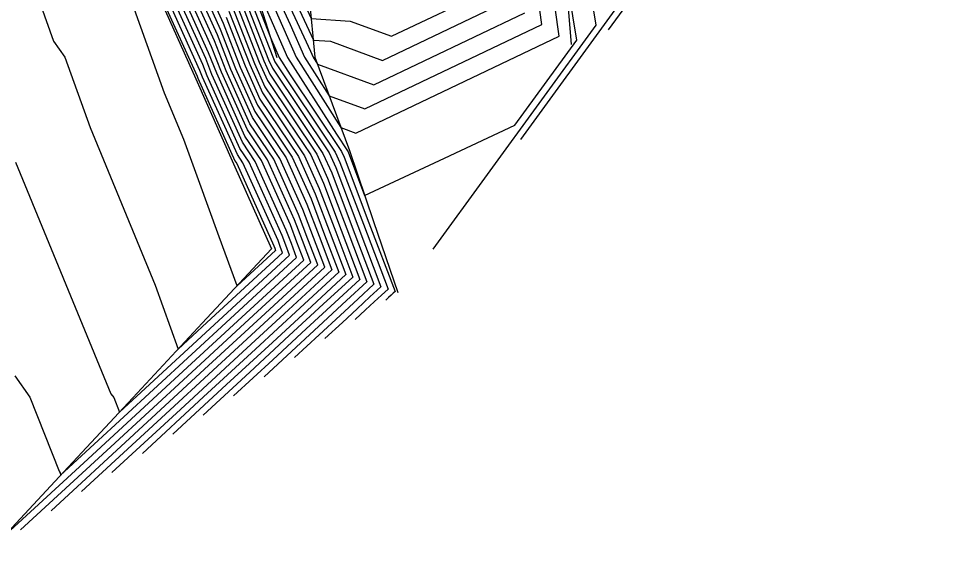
# Model space of a CAD drawing. Extents: x 2188792 to 2191981, y 386090 to 389710.
# Drawn here: x 2190663.5 to 2190746.5, y 387896 to 387943.5 of the extents above; entities that cross this region are included whole.
import ezdxf

# ---------------------------------------------------------------- set-up
doc = ezdxf.new("R2010")
doc.units = 0
for name, color, linetype in [('DTM Contours Major', 7, 'Continuous'), ('DTM Contours Minor', 7, 'Continuous'), ('PH Exist DTM Breakline', 7, 'Continuous')]:
    doc.layers.add(name, color=color, linetype=linetype)

msp = doc.modelspace()

# ---------------------------------------------------------------- linework, layer by layer
at = {"layer": 'DTM Contours Major'}
for points in [[(2190686.191, 387945.403), (2190688.536, 387940.045), (2190692.566, 387933.718), (2190693.907, 387933.223), (2190712.211, 387941.939), (2190711.13, 387949.634)], [(2190680.285, 387946.854), (2190681.964, 387943.123), (2190683.507, 387939.163), (2190685.049, 387935.735), (2190688.179, 387931.059), (2190689.877, 387927.294), (2190691.097, 387924.075), (2190692.378, 387920.697), (2190688.886, 387917.477), (2190684.868, 387913.772), (2190680.193, 387909.461), (2190674.688, 387904.384)], [(2190689.214, 387921.791), (2190688.602, 387923.406), (2190688.018, 387924.947), (2190685.405, 387930.741), (2190683.922, 387932.956), (2190681.381, 387938.606), (2190680.657, 387940.464), (2190678.042, 387946.276)], [(2190683.271, 387945.781), (2190685.633, 387939.719), (2190686.175, 387938.514), (2190690.953, 387931.378), (2190691.736, 387929.642), (2190693.593, 387924.743), (2190695.541, 387919.604), (2190694.129, 387918.301), (2190692.503, 387916.802), (2190690.612, 387915.058), (2190688.384, 387913.004)], [(2190662.042, 387896.734), (2190669.775, 387903.864), (2190677.233, 387910.742), (2190683.644, 387916.654), (2190689.214, 387921.791)]]:
    msp.add_lwpolyline(points, dxfattribs=at)
at = {"layer": 'DTM Contours Minor'}
for points in [[(2190687.949, 387922.228), (2190687.604, 387923.139), (2190687.274, 387924.008), (2190684.296, 387930.614), (2190683.471, 387931.845), (2190680.531, 387938.384), (2190680.135, 387939.401), (2190677.145, 387946.045), (2190674.127, 387952.751), (2190673.675, 387954.326), (2190671.285, 387961.696), (2190670.998, 387962.544), (2190668.586, 387969.983), (2190668.416, 387971.272), (2190666.095, 387978.432), (2190665.551, 387979.354), (2190665.052, 387987.67), (2190664.81, 387988.42), (2190664.304, 387996.847), (2190664.23, 387998.067), (2190664.222, 387998.814), (2190663.715, 388007.271), (2190663.709, 388008.036), (2190663.205, 388016.452)], [(2190687.316, 387922.447), (2190687.104, 387923.005), (2190686.903, 387923.538), (2190683.741, 387930.55), (2190683.246, 387931.289), (2190680.106, 387938.273), (2190679.873, 387938.869), (2190676.696, 387945.93), (2190673.49, 387953.056), (2190673.238, 387953.931), (2190670.685, 387961.805), (2190670.526, 387962.276), (2190667.96, 387970.188), (2190667.866, 387970.905), (2190665.35, 387978.662), (2190665.048, 387979.175), (2190664.518, 387988.015), (2190664.383, 387988.431), (2190663.85, 387997.334), (2190663.808, 387998.011), (2190663.804, 387998.427), (2190663.269, 388007.345)], [(2190663.395, 387997.82), (2190663.957, 387988.443), (2190663.984, 387988.36), (2190664.546, 387978.995), (2190664.606, 387978.892), (2190667.315, 387970.537), (2190667.334, 387970.394), (2190670.053, 387962.008), (2190670.085, 387961.914), (2190672.802, 387953.535), (2190672.852, 387953.36), (2190676.247, 387945.814), (2190679.612, 387938.337), (2190679.68, 387938.161), (2190683.021, 387930.733), (2190683.186, 387930.486), (2190686.531, 387923.069), (2190686.605, 387922.872), (2190686.684, 387922.665), (2190683.211, 387919.463)], [(2190683.211, 387919.463), (2190681.608, 387923.869), (2190679.738, 387929.007), (2190678.42, 387932.631), (2190676.694, 387936.817), (2190673.993, 387944.347), (2190673.743, 387944.705), (2190671.034, 387952.337), (2190670.868, 387952.571), (2190668.214, 387960.756), (2190668.047, 387960.991), (2190667.879, 387961.227), (2190665.225, 387969.41), (2190665.098, 387969.733), (2190662.445, 387977.916)], [(2190661.341, 387956.026), (2190663.581, 387949.118), (2190664.412, 387947.948), (2190666.699, 387941.503), (2190667.699, 387940.072), (2190669.98, 387933.713), (2190675.831, 387919.519), (2190677.919, 387913.78), (2190680.499, 387916.16), (2190687.316, 387922.447)], [(2190685.441, 387948.561), (2190688.012, 387942.999), (2190689.3, 387940.056), (2190691.514, 387936.58), (2190694.711, 387935.402), (2190710.666, 387942.999), (2190709.724, 387949.706)], [(2190686.556, 387949.22), (2190690.083, 387941.591), (2190691.626, 387941.489), (2190696.32, 387939.758), (2190707.576, 387945.118)], [(2190687.114, 387949.55), (2190689.893, 387943.538), (2190693.41, 387943.306), (2190697.125, 387941.937), (2190706.031, 387946.178)], [(2190685.999, 387948.89), (2190689.833, 387940.595), (2190690.065, 387940.067), (2190690.462, 387939.443), (2190695.516, 387937.58), (2190709.121, 387944.059)], [(2190714.593, 387948.605), (2190715.512, 387942.955), (2190700.829, 387922.785)], [(2190684.37, 387947.807), (2190687.772, 387940.034), (2190692.166, 387933.135), (2190693.172, 387931.633), (2190693.223, 387931.52), (2190694.704, 387927.613), (2190701.895, 387930.972), (2190708.234, 387933.932), (2190713.804, 387941.584), (2190712.729, 387948.192)], [(2190679.836, 387946.738), (2190681.703, 387942.591), (2190683.082, 387939.051), (2190684.823, 387935.179), (2190687.624, 387930.996), (2190689.505, 387926.825), (2190690.598, 387923.941), (2190691.745, 387920.916), (2190687.838, 387917.313), (2190683.341, 387913.166), (2190678.11, 387908.342), (2190671.948, 387902.66)], [(2190683.793, 387946.844), (2190686.484, 387939.941), (2190686.626, 387939.625), (2190692.062, 387931.505), (2190692.479, 387930.581), (2190694.591, 387925.01), (2190696.807, 387919.166), (2190696.226, 387918.631), (2190695.557, 387918.014), (2190694.779, 387917.297), (2190693.863, 387916.452)], [(2190684.055, 387947.376), (2190686.214, 387941.835), (2190687.007, 387940.023), (2190687.994, 387938.474), (2190692.617, 387931.569), (2190692.851, 387931.051), (2190695.09, 387925.144), (2190697.439, 387918.948), (2190697.274, 387918.795), (2190697.084, 387918.62), (2190696.862, 387918.416), (2190696.602, 387918.176)], [(2190663.731, 387897.488), (2190671.859, 387904.984), (2190678.76, 387911.348), (2190684.692, 387916.819), (2190689.847, 387921.572), (2190689.101, 387923.54), (2190688.39, 387925.416), (2190685.96, 387930.805), (2190684.147, 387933.512), (2190681.807, 387938.718), (2190680.919, 387940.996), (2190678.491, 387946.392)], [(2190666.47, 387899.212), (2190673.942, 387906.103), (2190680.287, 387911.954), (2190685.741, 387916.983), (2190690.48, 387921.353), (2190689.6, 387923.674), (2190688.761, 387925.886), (2190686.515, 387930.868), (2190684.373, 387934.068), (2190682.232, 387938.829), (2190681.18, 387941.527), (2190678.939, 387946.507)], [(2190669.209, 387900.936), (2190676.026, 387907.222), (2190681.814, 387912.56), (2190686.789, 387917.148), (2190691.112, 387921.135), (2190690.099, 387923.807), (2190689.133, 387926.355), (2190687.07, 387930.932), (2190684.598, 387934.624), (2190682.657, 387938.94), (2190681.441, 387942.059), (2190679.388, 387946.623)], [(2190688.582, 387922.009), (2190688.103, 387923.273), (2190687.646, 387924.477), (2190684.851, 387930.677), (2190683.697, 387932.401), (2190680.956, 387938.495), (2190680.396, 387939.932), (2190677.593, 387946.161)], [(2190683.532, 387946.313), (2190686.059, 387939.83), (2190686.401, 387939.07), (2190691.508, 387931.442), (2190692.107, 387930.111), (2190694.092, 387924.876), (2190696.174, 387919.385), (2190695.177, 387918.466), (2190694.03, 387917.408), (2190692.695, 387916.177), (2190691.123, 387914.728)], [(2190683.009, 387945.249), (2190685.208, 387939.608), (2190685.95, 387937.958), (2190690.398, 387931.314), (2190691.364, 387929.172), (2190693.094, 387924.609), (2190694.909, 387919.822), (2190693.08, 387918.136), (2190690.976, 387916.196), (2190688.528, 387913.938), (2190685.645, 387911.28)], [(2190718.929, 387945.697), (2190716.621, 387942.527)], [(2190682.487, 387944.186), (2190684.358, 387939.385), (2190685.499, 387936.847), (2190689.289, 387931.187), (2190690.62, 387928.233), (2190692.096, 387924.342), (2190693.643, 387920.26), (2190690.983, 387917.807), (2190687.922, 387914.984), (2190684.361, 387911.7), (2190680.166, 387907.832)], [(2190682.748, 387944.718), (2190684.783, 387939.496), (2190685.725, 387937.402), (2190689.843, 387931.251), (2190690.992, 387928.703), (2190692.595, 387924.476), (2190694.276, 387920.041), (2190692.032, 387917.972), (2190689.449, 387915.59), (2190686.444, 387912.819), (2190682.905, 387909.556)], [(2190717.22, 387944.326), (2190708.725, 387932.656)], [(2190682.225, 387943.654), (2190683.933, 387939.274), (2190685.274, 387936.291), (2190688.734, 387931.123), (2190690.249, 387927.764), (2190691.596, 387924.208), (2190693.01, 387920.479), (2190689.935, 387917.642), (2190686.395, 387914.378), (2190682.277, 387910.58), (2190677.427, 387906.108)], [(2190663.267, 387930.61), (2190671.861, 387909.756), (2190672.109, 387909.402), (2190672.627, 387908.098), (2190674.179, 387909.53), (2190681.547, 387916.324), (2190687.949, 387922.228)], [(2190663.208, 387911.358), (2190664.544, 387909.447), (2190667.187, 387902.787), (2190667.244, 387902.706), (2190667.301, 387902.625), (2190667.334, 387902.416), (2190667.691, 387902.745), (2190675.706, 387910.136), (2190682.596, 387916.489), (2190688.582, 387922.009)]]:
    msp.add_lwpolyline(points, dxfattribs=at)
at = {"layer": 'PH Exist DTM Breakline'}
for points in [[(2190678.104, 388071.365), (2190678.279, 388059.187), (2190677.602, 388052.102), (2190676.926, 388045.016), (2190677.039, 388037.803), (2190677.152, 388030.589), (2190677.266, 388023.376), (2190677.166, 388014.418), (2190677.066, 388005.461), (2190677.189, 387997.459), (2190677.312, 387989.456), (2190678.5, 387981.189), (2190681.341, 387973.943), (2190684.656, 387965.972), (2190686.884, 387958.211), (2190689.186, 387950.776), (2190690.232, 387940.069), (2190693.326, 387931.651), (2190695.508, 387925.256), (2190697.691, 387918.861)], [(2190670.103, 388050.239), (2190670.537, 388040.218), (2190670.718, 388033.304), (2190670.898, 388026.391), (2190671.079, 388019.477), (2190671.477, 388012.692), (2190671.875, 388005.906), (2190672.273, 387999.121), (2190672.372, 387988.214), (2190673.516, 387982.206), (2190675.007, 387975.674), (2190678.418, 387966.755), (2190680.054, 387960.105), (2190684.307, 387947.889), (2190686.786, 387940.02)], [(2190746.466, 388049.673), (2190746.018, 388041.386), (2190745.571, 388033.099), (2190743.024, 388020.191), (2190740.178, 388010.201), (2190737.395, 388005.364), (2190732.924, 388001.42), (2190727.715, 387996.869), (2190721.899, 387989.14), (2190717.487, 387981.475), (2190714.205, 387974.483), (2190712.323, 387967.076), (2190711.923, 387957.928), (2190712.616, 387949.557), (2190713.308, 387941.187)], [(2190663.281, 387997.942), (2190663.851, 387988.446), (2190664.42, 387978.95), (2190667.177, 387970.445), (2190669.935, 387961.941), (2190672.692, 387953.436), (2190676.097, 387945.776), (2190679.503, 387938.115), (2190682.908, 387930.454), (2190686.313, 387922.793), (2190680.072, 387916.093), (2190673.831, 387909.392), (2190667.591, 387902.691), (2190661.35, 387895.99)]]:
    msp.add_lwpolyline(points, dxfattribs=at)

doc.saveas('drawing.dxf')
